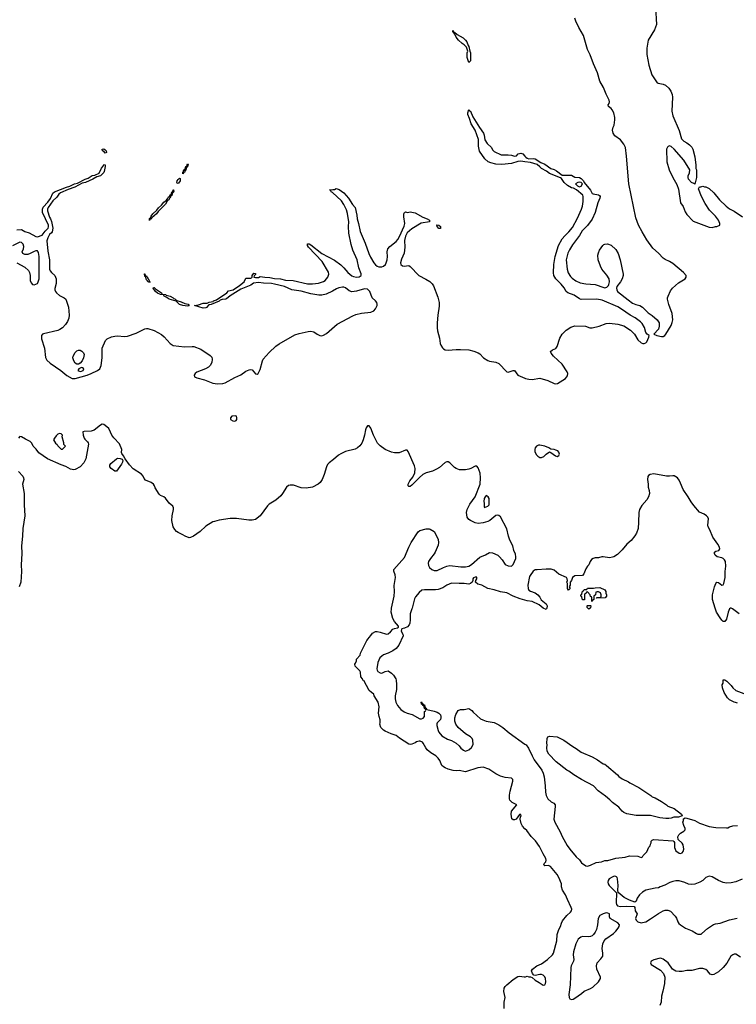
# Model space of a CAD drawing. Header units: inches. Extents: x 2293880 to 2522759, y 823965 to 1006879.
# Tile 323 of 325: x 2453607 to 2462675, y 914985 to 927450. Entities that reach past the tile are written whole.
import ezdxf

# ---------------------------------------------------------------- set-up
doc = ezdxf.new("R2010")
doc.units = ezdxf.units.IN
doc.header["$MEASUREMENT"] = 0
for name, color, linetype in [('C4951', 7, 'Continuous'), ('C4952', 7, 'Continuous'), ('C4961', 7, 'Continuous'), ('C4962', 7, 'Continuous')]:
    doc.layers.add(name, color=color, linetype=linetype)

msp = doc.modelspace()

# ---------------------------------------------------------------- linework, layer by layer
at = {"layer": 'C4951', "color": 5, "elevation": 40}
for points in [[(2460000, 917208), (2459970, 917238), (2459954, 917274), (2459939, 917330), (2459944, 917356), (2459953, 917370), (2459950, 917386), (2459930, 917388), (2459891, 917330), (2459870, 917319), (2459850, 917319), (2459834, 917334), (2459824, 917390), (2459829, 917430), (2459898, 917510), (2459840, 917540), (2459809, 917570), (2459806, 917586), (2459807, 917633), (2459815, 917685), (2459849, 917810), (2459849, 917830), (2459840, 917840), (2459830, 917849), (2459750, 917854), (2459690, 917873), (2459630, 917903), (2459543, 917963), (2459470, 917985), (2459403, 917977), (2459250, 917929), (2459170, 917943), (2459130, 917939), (2459090, 917944), (2459030, 917961), (2458990, 917977), (2458970, 917989), (2458950, 918009), (2458930, 918049), (2458924, 918070), (2458902, 918102), (2458871, 918131), (2458809, 918170), (2458765, 918205), (2458745, 918230), (2458714, 918290), (2458702, 918302), (2458676, 918316), (2458663, 918317), (2458630, 918309), (2458610, 918294), (2458570, 918277), (2458550, 918274), (2458530, 918279), (2458413, 918353), (2458370, 918389), (2458306, 918410), (2458230, 918442), (2458210, 918455), (2458175, 918490), (2458162, 918530), (2458169, 918550), (2458168, 918588), (2458155, 918630), (2458149, 918669), (2458157, 918750), (2458143, 918810), (2458093, 918890), (2458089, 918909), (2458058, 918930), (2458030, 918958), (2457962, 919082), (2457950, 919089), (2457945, 919105), (2457922, 919130), (2457918, 919190), (2457910, 919206), (2457850, 919266), (2457846, 919290), (2457856, 919304), (2457867, 919333), (2457868, 919352), (2457916, 919404), (2457918, 919430), (2457998, 919590), (2458018, 919610), (2458028, 919630), (2458050, 919652), (2458070, 919682), (2458110, 919705), (2458130, 919705), (2458170, 919698), (2458250, 919671), (2458270, 919676), (2458300, 919700), (2458328, 919732), (2458350, 919742), (2458388, 919750), (2458399, 919761), (2458399, 919770), (2458350, 919830), (2458329, 919870), (2458309, 919949), (2458310, 919990), (2458312, 920000)], [(2458573, 920000), (2458570, 919990), (2458548, 919930), (2458546, 919850), (2458542, 919810), (2458534, 919790), (2458515, 919765), (2458475, 919745), (2458444, 919736), (2458437, 919730), (2458436, 919710), (2458456, 919670), (2458459, 919650), (2458403, 919530), (2458370, 919489), (2458330, 919459), (2458270, 919430), (2458212, 919410), (2458188, 919392), (2458166, 919370), (2458139, 919310), (2458128, 919230), (2458130, 919214), (2458140, 919200), (2458170, 919182), (2458190, 919178), (2458230, 919196), (2458270, 919205), (2458310, 919178), (2458336, 919150), (2458365, 919105), (2458371, 919090), (2458375, 919035), (2458376, 918970), (2458357, 918890), (2458357, 918850), (2458367, 918810), (2458388, 918768), (2458430, 918716), (2458470, 918687), (2458510, 918671), (2458575, 918655), (2458670, 918599), (2458690, 918599), (2458713, 918607), (2458729, 918630), (2458728, 918692), (2458742, 918698), (2458746, 918710), (2458742, 918722), (2458728, 918728), (2458722, 918762), (2458710, 918766), (2458702, 918782), (2458690, 918786), (2458686, 918810), (2458690, 918814), (2458698, 918798), (2458714, 918790), (2458718, 918778), (2458730, 918774), (2458738, 918738), (2458750, 918734), (2458758, 918718), (2458850, 918696), (2458890, 918681), (2458911, 918671), (2458931, 918650), (2458938, 918630), (2458938, 918610), (2458931, 918590), (2458891, 918549), (2458885, 918535), (2458885, 918515), (2458901, 918450), (2458911, 918431), (2458950, 918385), (2459022, 918342), (2459070, 918325), (2459130, 918291), (2459170, 918256), (2459190, 918226), (2459223, 918203), (2459250, 918191), (2459270, 918196), (2459290, 918205), (2459323, 918237), (2459345, 918275), (2459343, 918330), (2459333, 918350), (2459313, 918370), (2459249, 918410), (2459154, 918490), (2459125, 918530), (2459115, 918570), (2459115, 918610), (2459126, 918654), (2459156, 918704), (2459183, 918717), (2459230, 918718), (2459290, 918731), (2459330, 918705), (2459345, 918685), (2459440, 918600), (2459466, 918586), (2459510, 918571), (2459610, 918551), (2459670, 918522), (2459719, 918490), (2459800, 918420), (2460000, 918280)], [(2459738, 914930), (2459736, 915010), (2459752, 915070), (2459734, 915145), (2459739, 915190), (2459750, 915210), (2459770, 915230), (2459850, 915300), (2459910, 915336), (2459930, 915339), (2459990, 915332), (2460000, 915332)]]:
    msp.add_lwpolyline(points, dxfattribs=at)
at = {"layer": 'C4952', "color": 5}
for points, elevation in [([(2459290, 926906), (2459269, 926970), (2459269, 927031), (2459278, 927050), (2459260, 927100), (2459233, 927133), (2459204, 927150), (2459161, 927190), (2459129, 927230), (2459117, 927257), (2459104, 927270), (2459106, 927286), (2459089, 927290), (2459088, 927312), (2459093, 927307), (2459093, 927293), (2459110, 927291), (2459143, 927263), (2459220, 927220), (2459250, 927191), (2459263, 927170), (2459282, 927122), (2459290, 927112), (2459302, 927050), (2459311, 927030), (2459311, 926930)], 40), ([(2454690, 925760), (2454677, 925777), (2454655, 925790), (2454649, 925810), (2454673, 925813), (2454690, 925804), (2454702, 925790), (2454707, 925770)], 40), ([(2455690, 925514), (2455684, 925516), (2455670, 925498), (2455670, 925518), (2455678, 925522), (2455677, 925530), (2455690, 925554), (2455700, 925560), (2455710, 925591), (2455723, 925597), (2455730, 925625), (2455739, 925619), (2455730, 925585), (2455718, 925582), (2455710, 925546), (2455700, 925540)], 40), ([(2455610, 925378), (2455601, 925381), (2455596, 925390), (2455598, 925410), (2455610, 925428), (2455630, 925442), (2455638, 925438), (2455639, 925430), (2455637, 925410), (2455630, 925397)], 40), ([(2455263, 924923), (2455252, 924928), (2455250, 924909), (2455250, 924931), (2455260, 924940), (2455270, 924963), (2455290, 924990), (2455340, 925040), (2455364, 925070), (2455399, 925101), (2455430, 925138), (2455459, 925161), (2455478, 925182), (2455490, 925207), (2455504, 925216), (2455510, 925231), (2455524, 925236), (2455530, 925265), (2455536, 925264), (2455535, 925270), (2455544, 925276), (2455550, 925295), (2455554, 925294), (2455555, 925275), (2455550, 925259), (2455542, 925258), (2455530, 925225), (2455520, 925220), (2455510, 925194), (2455506, 925194), (2455490, 925167), (2455479, 925161), (2455450, 925116), (2455359, 925021), (2455336, 924990), (2455279, 924941), (2455270, 924925)], 40), ([(2458910, 924805), (2458889, 924830), (2458887, 924853), (2458911, 924850), (2458930, 924831), (2458930, 924808)], 40), ([(2455205, 924205), (2455210, 924207), (2455222, 924182), (2455234, 924170), (2455253, 924130), (2455250, 924118), (2455247, 924127), (2455230, 924130), (2455224, 924144), (2455210, 924158), (2455197, 924197), (2455190, 924199), (2455187, 924233), (2455190, 924234), (2455192, 924230), (2455195, 924215)], 40), ([(2455730, 923825), (2455670, 923830), (2455630, 923846), (2455585, 923885), (2455499, 923910), (2455459, 923939), (2455434, 923950), (2455425, 923965), (2455390, 923970), (2455350, 923988), (2455324, 924010), (2455297, 924050), (2455301, 924059), (2455310, 924058), (2455323, 924043), (2455403, 923990), (2455403, 923983), (2455414, 923974), (2455450, 923970), (2455462, 923962), (2455510, 923950), (2455550, 923930), (2455559, 923919), (2455577, 923910), (2455581, 923901), (2455595, 923895), (2455650, 923880), (2455696, 923856), (2455738, 923850), (2455750, 923829)], 40), ([(2454350, 923090), (2454330, 923090), (2454310, 923101), (2454290, 923130), (2454279, 923170), (2454283, 923190), (2454310, 923238), (2454330, 923259), (2454350, 923268), (2454370, 923266), (2454394, 923254), (2454414, 923234), (2454423, 923210), (2454413, 923170), (2454397, 923130), (2454370, 923100)], 40), ([(2454390, 923045), (2454353, 923030), (2454341, 923010), (2454370, 922997), (2454390, 922999), (2454409, 923010), (2454417, 923030), (2454403, 923043)], 60), ([(2456333, 922433), (2456290, 922429), (2456276, 922410), (2456276, 922390), (2456302, 922370), (2456330, 922367), (2456345, 922375), (2456353, 922390), (2456354, 922410), (2456349, 922429)], 40), ([(2454110, 922209), (2454090, 922201), (2454070, 922183), (2454045, 922150), (2454036, 922130), (2454058, 922090), (2454082, 922070), (2454090, 922054), (2454130, 922014), (2454150, 922014), (2454186, 922050), (2454166, 922070), (2454166, 922094), (2454142, 922170), (2454148, 922190), (2454130, 922208)], 40), ([(2454830, 921734), (2454810, 921736), (2454763, 921770), (2454749, 921790), (2454749, 921811), (2454761, 921830), (2454830, 921892), (2454850, 921898), (2454876, 921896), (2454904, 921884), (2454911, 921871), (2454909, 921850), (2454896, 921824)], 40), ([(2459510, 921424), (2459496, 921410), (2459486, 921390), (2459481, 921350), (2459486, 921330), (2459484, 921284), (2459490, 921274), (2459510, 921282), (2459530, 921292), (2459548, 921310), (2459549, 921370), (2459547, 921390), (2459534, 921410)], 40)]:
    msp.add_lwpolyline(points, close=True, dxfattribs=dict(at, elevation=elevation))
at = {"layer": 'C4952', "color": 5, "elevation": 40}
for points in [[(2460000, 925650), (2459950, 925657), (2459910, 925655), (2459830, 925631), (2459710, 925616), (2459630, 925621), (2459570, 925636), (2459533, 925650), (2459493, 925690), (2459427, 925787), (2459414, 925850), (2459413, 925933), (2459370, 926050), (2459320, 926130), (2459300, 926200), (2459278, 926250), (2459278, 926270), (2459290, 926312), (2459298, 926298), (2459310, 926291), (2459341, 926221), (2459424, 926084), (2459475, 926015), (2459484, 925990), (2459491, 925930), (2459523, 925883), (2459576, 925830), (2459590, 925801), (2459610, 925783), (2459700, 925740), (2459790, 925741), (2459830, 925735), (2459870, 925721), (2459894, 925726), (2459915, 925750), (2459950, 925758), (2459975, 925750), (2460000, 925722)], [(2453570, 924790), (2453630, 924795), (2453670, 924767), (2453727, 924750), (2453810, 924705), (2453830, 924702), (2453890, 924724), (2453927, 924773), (2453966, 924810), (2453973, 924827), (2453970, 924850), (2453897, 925010), (2453893, 925050), (2453905, 925075), (2453961, 925139), (2453995, 925185), (2454026, 925254), (2454049, 925271), (2454199, 925330), (2454239, 925341), (2454299, 925370), (2454339, 925381), (2454434, 925430), (2454475, 925445), (2454524, 925476), (2454557, 925483), (2454613, 925507), (2454641, 925570), (2454663, 925597), (2454670, 925615), (2454690, 925614), (2454690, 925590), (2454677, 925530), (2454670, 925516), (2454630, 925472), (2454581, 925459), (2454531, 925429), (2454439, 925390), (2454399, 925381), (2454303, 925330), (2454218, 925302), (2454123, 925257), (2454101, 925239), (2454075, 925205), (2454025, 925155), (2453967, 925073), (2453960, 925050), (2453960, 925030), (2453982, 924950), (2453996, 924930), (2454010, 924895), (2454025, 924810), (2454017, 924763), (2454010, 924751), (2453983, 924730), (2453962, 924690), (2453952, 924650), (2453961, 924521), (2453982, 924410), (2453985, 924290), (2453992, 924270), (2454008, 924250), (2454052, 924210), (2454069, 924170), (2454070, 924110), (2454053, 924047), (2454053, 924030), (2454061, 924010), (2454073, 923990), (2454110, 923956), (2454170, 923927), (2454192, 923910), (2454224, 923810), (2454234, 923710), (2454227, 923670), (2454210, 923630), (2454185, 923590), (2454149, 923550), (2454114, 923526), (2454090, 923516), (2453906, 923474), (2453893, 923467), (2453882, 923450), (2453882, 923410), (2453922, 923290), (2453935, 923175), (2453950, 923139), (2453990, 923102), (2454128, 923010), (2454204, 922944), (2454269, 922909), (2454310, 922909), (2454460, 922950), (2454513, 922970), (2454591, 923010), (2454619, 923030), (2454631, 923049), (2454638, 923070), (2454651, 923170), (2454649, 923291), (2454692, 923388), (2454715, 923410), (2454770, 923435), (2454810, 923445), (2454850, 923447), (2454930, 923439), (2454970, 923445), (2455080, 923480), (2455190, 923535), (2455210, 923542), (2455230, 923542), (2455310, 923513), (2455403, 923463), (2455435, 923435), (2455510, 923352), (2455550, 923325), (2455690, 923307), (2455790, 923314), (2455812, 923312), (2455898, 923278), (2456019, 923199), (2456038, 923178), (2456044, 923150), (2456037, 923110), (2456018, 923070), (2455996, 923050), (2455957, 923030), (2455850, 922987), (2455827, 922970), (2455814, 922950), (2455820, 922930), (2455850, 922916), (2455944, 922890), (2456050, 922848), (2456110, 922839), (2456177, 922843), (2456207, 922853), (2456330, 922920), (2456406, 922954), (2456470, 923001), (2456510, 923018), (2456530, 923022), (2456550, 923015), (2456590, 922965), (2456610, 922962), (2456625, 922970), (2456650, 923023), (2456679, 923130), (2456688, 923150), (2456764, 923236), (2456850, 923316), (2456890, 923347), (2457090, 923460), (2457143, 923477), (2457257, 923503), (2457290, 923507), (2457330, 923499), (2457370, 923469), (2457406, 923450), (2457430, 923449), (2457450, 923454), (2457490, 923475), (2457625, 923595), (2457821, 923699), (2457862, 923718), (2457930, 923735), (2458050, 923746), (2458090, 923765), (2458110, 923790), (2458129, 923830), (2458130, 923850), (2458126, 923870), (2458111, 923891), (2458067, 923927), (2458039, 924010), (2458010, 924037), (2457970, 924041), (2457870, 924012), (2457810, 924005), (2457777, 924017), (2457730, 924055), (2457710, 924063), (2457690, 924063), (2457645, 924055), (2457616, 924044), (2457566, 924014), (2457484, 923976), (2457430, 923963), (2457390, 923961), (2457290, 923980), (2457167, 924013), (2457051, 924031), (2456959, 924070), (2456830, 924103), (2456791, 924111), (2456690, 924114), (2456630, 924122), (2456567, 924113), (2456531, 924089), (2456403, 924037), (2456268, 923952), (2456224, 923916), (2456210, 923910), (2456170, 923906), (2456143, 923897), (2456132, 923888), (2456030, 923843), (2456002, 923838), (2455970, 923805), (2455960, 923800), (2455930, 923798), (2455818, 923830), (2455870, 923838), (2455930, 923860), (2455978, 923862), (2456006, 923874), (2456056, 923884), (2456061, 923890), (2456097, 923903), (2456227, 923990), (2456250, 924016), (2456310, 924030), (2456390, 924084), (2456449, 924130), (2456470, 924176), (2456490, 924179), (2456530, 924176), (2456538, 924182), (2456549, 924190), (2456550, 924211), (2456570, 924241), (2456590, 924236), (2456590, 924222), (2456575, 924205), (2456571, 924190), (2456590, 924184), (2456630, 924188), (2456650, 924198), (2456710, 924189), (2456770, 924187), (2456830, 924175), (2456908, 924168), (2456970, 924152), (2457067, 924147), (2457250, 924107), (2457310, 924106), (2457386, 924114), (2457450, 924137), (2457471, 924150), (2457504, 924190), (2457519, 924230), (2457514, 924254), (2457434, 924390), (2457262, 924570), (2457249, 924590), (2457250, 924614), (2457270, 924611), (2457290, 924599), (2457428, 924488), (2457590, 924404), (2457670, 924348), (2457710, 924310), (2457760, 924250), (2457809, 924209), (2457830, 924198), (2457870, 924191), (2457904, 924196), (2457926, 924210), (2457929, 924231), (2457897, 924310), (2457876, 924410), (2457824, 924530), (2457803, 924603), (2457772, 924748), (2457768, 924830), (2457773, 924890), (2457755, 924995), (2457742, 925042), (2457710, 925110), (2457678, 925158), (2457564, 925264), (2457548, 925270), (2457546, 925286), (2457528, 925290), (2457530, 925294), (2457550, 925294), (2457570, 925302), (2457590, 925302), (2457610, 925311), (2457650, 925298), (2457710, 925256), (2457766, 925190), (2457818, 925110), (2457850, 925071), (2457875, 924975), (2457879, 924930), (2457896, 924870), (2457915, 924770), (2457979, 924619), (2458025, 924490), (2458045, 924445), (2458090, 924370), (2458110, 924345), (2458130, 924329), (2458150, 924321), (2458190, 924322), (2458210, 924330), (2458234, 924350), (2458246, 924370), (2458257, 924410), (2458262, 924450), (2458257, 924510), (2458266, 924550), (2458290, 924580), (2458370, 924642), (2458392, 924668), (2458414, 924706), (2458470, 924835), (2458481, 924870), (2458468, 924952), (2458468, 924992), (2458475, 925010), (2458490, 925017), (2458513, 925007), (2458550, 925016), (2458610, 925006), (2458710, 924951), (2458761, 924930), (2458791, 924910), (2458792, 924890), (2458688, 924872), (2458570, 924800), (2458510, 924750), (2458488, 924710), (2458476, 924655), (2458479, 924570), (2458474, 924494), (2458440, 924420), (2458425, 924370), (2458430, 924350), (2458450, 924334), (2458471, 924329), (2458530, 924336), (2458550, 924325), (2458658, 924210), (2458746, 924166), (2458796, 924136), (2458826, 924106), (2458842, 924082), (2458898, 923938), (2458915, 923870), (2458915, 923825), (2458896, 923710), (2458890, 923610), (2458890, 923550), (2458895, 923510), (2458918, 923418), (2458927, 923350), (2458934, 923330), (2458955, 923295), (2458970, 923281), (2458990, 923271), (2459030, 923266), (2459130, 923275), (2459186, 923274), (2459290, 923270), (2459355, 923255), (2459410, 923234), (2459430, 923221), (2459477, 923170), (2459530, 923135), (2459550, 923127), (2459630, 923114), (2459670, 923096), (2459770, 922993), (2459790, 922987), (2459850, 923008), (2459867, 923007), (2459909, 922950), (2460000, 922911)], [(2453571, 924371), (2453670, 924318), (2453716, 924276), (2453730, 924250), (2453739, 924210), (2453740, 924150), (2453750, 924117), (2453770, 924098), (2453790, 924095), (2453810, 924100), (2453830, 924112), (2453842, 924130), (2453854, 924170), (2453852, 924452), (2453844, 924504), (2453837, 924517), (2453830, 924524), (2453810, 924523), (2453790, 924517), (2453741, 924490), (2453710, 924478), (2453670, 924476), (2453648, 924488), (2453639, 924510), (2453655, 924550), (2453659, 924579), (2453650, 924609), (2453630, 924629), (2453610, 924633), (2453515, 924585)], [(2458312, 920000), (2458344, 920150), (2458349, 920210), (2458346, 920286), (2458361, 920390), (2458360, 920420), (2458343, 920470), (2458341, 920490), (2458478, 920642), (2458530, 920770), (2458562, 920830), (2458650, 920966), (2458670, 920981), (2458750, 921005), (2458790, 921004), (2458800, 921000), (2458850, 920970), (2458874, 920934), (2458904, 920870), (2458908, 920830), (2458902, 920798), (2458866, 920710), (2458853, 920687), (2458806, 920630), (2458782, 920590), (2458775, 920570), (2458778, 920538), (2458794, 920514), (2458823, 920490), (2458850, 920478), (2458890, 920476), (2458970, 920516), (2459010, 920530), (2459050, 920538), (2459190, 920523), (2459250, 920523), (2459290, 920533), (2459326, 920554), (2459430, 920647), (2459503, 920677), (2459550, 920705), (2459590, 920699), (2459656, 920670), (2459679, 920650), (2459711, 920610), (2459751, 920551), (2459790, 920535), (2459830, 920531), (2459850, 920553), (2459870, 920590), (2459883, 920630), (2459886, 920650), (2459882, 920682), (2459861, 920730), (2459848, 920790), (2459810, 920861), (2459791, 920910), (2459770, 921005), (2459690, 921158), (2459670, 921174), (2459650, 921177), (2459630, 921171), (2459554, 921110), (2459530, 921098), (2459470, 921078), (2459410, 921071), (2459370, 921078), (2459310, 921108), (2459290, 921124), (2459271, 921151), (2459263, 921183), (2459262, 921210), (2459271, 921250), (2459304, 921316), (2459371, 921410), (2459434, 921570), (2459439, 921650), (2459434, 921710), (2459410, 921775), (2459390, 921798), (2459370, 921797), (2459314, 921766), (2459290, 921758), (2459250, 921753), (2459173, 921753), (2459130, 921767), (2459110, 921781), (2459050, 921839), (2459030, 921851), (2459010, 921852), (2458990, 921842), (2458918, 921782), (2458881, 921759), (2458830, 921736), (2458750, 921713), (2458709, 921691), (2458666, 921654), (2458570, 921556), (2458550, 921541), (2458530, 921541), (2458521, 921550), (2458522, 921570), (2458542, 921610), (2458582, 921658), (2458605, 921715), (2458611, 921769), (2458601, 921801), (2458524, 921984), (2458510, 921998), (2458490, 922001), (2458410, 921968), (2458350, 921966), (2458310, 921975), (2458230, 922008), (2458170, 922054), (2458136, 922090), (2458083, 922190), (2458050, 922277), (2458030, 922308), (2458010, 922307), (2457990, 922281), (2457981, 922259), (2457972, 922190), (2457955, 922130), (2457936, 922090), (2457910, 922053), (2457881, 922030), (2457850, 922014), (2457730, 921983), (2457670, 921955), (2457642, 921938), (2457579, 921881), (2457522, 921838), (2457503, 921817), (2457489, 921791), (2457461, 921690), (2457435, 921630), (2457410, 921591), (2457385, 921570), (2457310, 921532), (2457230, 921519), (2457170, 921525), (2457070, 921556), (2457030, 921559), (2457010, 921553), (2456983, 921530), (2456934, 921450), (2456910, 921421), (2456850, 921367), (2456765, 921315), (2456744, 921296), (2456651, 921169), (2456590, 921124), (2456550, 921113), (2456506, 921114), (2456350, 921133), (2456270, 921134), (2456130, 921113), (2456070, 921099), (2456049, 921091), (2455963, 921037), (2455890, 920972), (2455805, 920910), (2455770, 920893), (2455750, 920892), (2455699, 920910), (2455669, 920930), (2455610, 920958), (2455590, 920970), (2455570, 920995), (2455550, 921030), (2455532, 921108), (2455537, 921170), (2455552, 921250), (2455551, 921271), (2455543, 921290), (2455500, 921330), (2455450, 921393), (2455430, 921409), (2455390, 921426), (2455370, 921445), (2455322, 921522), (2455314, 921550), (2455298, 921570), (2455270, 921590), (2455199, 921619), (2455180, 921640), (2455168, 921670), (2455150, 921696), (2455044, 921764), (2454996, 921816), (2454942, 921890), (2454922, 921930), (2454898, 921958), (2454894, 921970), (2454899, 922010), (2454870, 922082), (2454797, 922157), (2454772, 922192), (2454757, 922230), (2454733, 922273), (2454690, 922314), (2454670, 922325), (2454650, 922328), (2454630, 922317), (2454550, 922253), (2454510, 922242), (2454422, 922238), (2454406, 922234), (2454409, 922190), (2454424, 922150), (2454430, 922139), (2454465, 922105), (2454473, 922093), (2454477, 922077), (2454442, 921890), (2454420, 921840), (2454373, 921787), (2454310, 921754), (2454291, 921749), (2454250, 921761), (2454192, 921792), (2454130, 921813), (2453957, 921890), (2453848, 921968), (2453814, 922014), (2453778, 922050), (2453762, 922090), (2453741, 922110), (2453678, 922138), (2453630, 922168), (2453610, 922173), (2453590, 922154)], [(2453591, 921730), (2453647, 921670), (2453655, 921650), (2453657, 921630), (2453644, 921570), (2453664, 921450), (2453662, 921310), (2453672, 921168), (2453645, 921010), (2453642, 920910), (2453630, 920790), (2453635, 920690), (2453627, 920550), (2453630, 920466), (2453619, 920330), (2453601, 920270)], [(2460000, 920101), (2459940, 920120), (2459850, 920153), (2459770, 920193), (2459690, 920206), (2459610, 920232), (2459530, 920250), (2459454, 920290), (2459404, 920304), (2459376, 920330), (2459379, 920350), (2459392, 920370), (2459390, 920391), (2459370, 920394), (2459350, 920385), (2459339, 920370), (2459339, 920350), (2459331, 920330), (2459310, 920313), (2459290, 920305), (2459230, 920314), (2459170, 920312), (2459070, 920318), (2459011, 920290), (2458961, 920259), (2458904, 920236), (2458870, 920230), (2458730, 920232), (2458694, 920226), (2458660, 920200), (2458616, 920145), (2458602, 920118), (2458573, 920000)]]:
    msp.add_lwpolyline(points, dxfattribs=at)
at = {"layer": 'C4961', "color": 5, "elevation": 40}
for points in [[(2460278, 920000), (2460270, 919982), (2460230, 919999), (2460229, 920000)], [(2460824, 920000), (2460810, 919986), (2460796, 920000)], [(2462608, 920000), (2462601, 919999), (2462589, 919991), (2462572, 919948), (2462550, 919862), (2462531, 919829), (2462511, 919829), (2462490, 919849), (2462470, 919877), (2462426, 919950), (2462410, 919989), (2462407, 920000)], [(2462712, 919930), (2462627, 919990), (2462611, 920000)], [(2462690, 918798), (2462667, 918807), (2462650, 918808), (2462590, 918838), (2462565, 918865), (2462522, 918930), (2462502, 918990), (2462498, 919030), (2462508, 919050), (2462510, 919094), (2462530, 919094), (2462557, 919077), (2462610, 919022), (2462631, 918990), (2462670, 918956), (2462770, 918918)], [(2460000, 918280), (2460015, 918270), (2460046, 918226), (2460091, 918130), (2460119, 918079), (2460214, 917950), (2460231, 917910), (2460243, 917863), (2460257, 917750), (2460259, 917670), (2460268, 917628), (2460290, 917585), (2460331, 917550), (2460365, 917530), (2460381, 917510), (2460383, 917490), (2460366, 917330), (2460377, 917290), (2460448, 917168), (2460473, 917110), (2460536, 916996), (2460570, 916947), (2460650, 916850), (2460690, 916815), (2460717, 916777), (2460770, 916737), (2460790, 916734), (2460830, 916747), (2460902, 916778), (2460970, 916790), (2461010, 916805), (2461050, 916806), (2461150, 916835), (2461270, 916846), (2461325, 916865), (2461430, 916862), (2461470, 916845), (2461486, 916850), (2461498, 916870), (2461543, 916917), (2461570, 916974), (2461586, 916990), (2461588, 917012), (2461598, 917030), (2461598, 917050), (2461610, 917062), (2461629, 917071), (2461875, 917055), (2461885, 917045), (2461891, 917031), (2461893, 916970), (2461909, 916929), (2461950, 916899), (2461970, 916893), (2461990, 916901), (2462002, 916918), (2462011, 916949), (2462004, 917004), (2461990, 917026), (2461938, 917070), (2461935, 917105), (2461949, 917130), (2461969, 917150), (2462010, 917176), (2462026, 917194), (2462029, 917210), (2462010, 917250), (2461998, 917290), (2462006, 917310), (2462006, 917334), (2462030, 917344), (2462050, 917343), (2462150, 917311), (2462210, 917279), (2462330, 917234), (2462417, 917223), (2462550, 917217), (2462570, 917219), (2462590, 917231), (2462630, 917243), (2462690, 917250)], [(2460000, 915332), (2460007, 915333), (2460030, 915342), (2460050, 915334), (2460070, 915334), (2460090, 915325), (2460131, 915290), (2460182, 915262), (2460230, 915226), (2460250, 915231), (2460261, 915250), (2460266, 915270), (2460261, 915310), (2460250, 915332), (2460230, 915352), (2460210, 915361), (2460190, 915364), (2460130, 915349), (2460114, 915354), (2460094, 915374), (2460084, 915410), (2460097, 915430), (2460149, 915470), (2460210, 915499), (2460284, 915550), (2460350, 915610), (2460363, 915630), (2460403, 915790), (2460410, 915870), (2460428, 915932), (2460449, 915970), (2460461, 916010), (2460477, 916043), (2460529, 916110), (2460576, 916150), (2460589, 916170), (2460592, 916190), (2460587, 916210), (2460537, 916310), (2460514, 916370), (2460474, 916430), (2460463, 916470), (2460461, 916510), (2460431, 916591), (2460408, 916628), (2460322, 916730), (2460299, 916740), (2460250, 916739), (2460244, 916745), (2460241, 916750), (2460249, 916770), (2460265, 916790), (2460269, 916810), (2460265, 916830), (2460230, 916889), (2460183, 916983), (2460134, 917054), (2460079, 917110), (2460024, 917184), (2460000, 917208)], [(2462750, 916570), (2462670, 916535), (2462610, 916523), (2462550, 916517), (2462510, 916526), (2462450, 916552), (2462370, 916598), (2462330, 916607), (2462289, 916591), (2462250, 916553), (2462215, 916530), (2462150, 916504), (2462110, 916501), (2462070, 916505), (2462025, 916525), (2461950, 916546), (2461910, 916548), (2461870, 916541), (2461832, 916528), (2461770, 916492), (2461710, 916472), (2461690, 916460), (2461650, 916456), (2461530, 916430), (2461490, 916404), (2461452, 916370), (2461419, 916330), (2461408, 916292), (2461390, 916279), (2461325, 916305), (2461258, 916338), (2461182, 916402), (2461174, 916430), (2461182, 916490), (2461173, 916573), (2461169, 916590), (2461159, 916599), (2461150, 916604), (2461130, 916605), (2461104, 916596), (2461067, 916573), (2461053, 916550), (2461050, 916530), (2461054, 916510), (2461066, 916490), (2461157, 916397), (2461155, 916270), (2461158, 916250), (2461170, 916231), (2461210, 916224), (2461290, 916227), (2461384, 916224), (2461391, 916211), (2461396, 916170), (2461421, 916130), (2461398, 916070), (2461406, 916050), (2461431, 916030), (2461470, 916018), (2461490, 916019), (2461529, 916030), (2461590, 916065), (2461690, 916135), (2461750, 916169), (2461776, 916176), (2461810, 916176), (2461842, 916162), (2461900, 916100), (2461917, 916077), (2461934, 916030), (2461948, 916008), (2461970, 915989), (2462033, 915950), (2462116, 915916), (2462170, 915881), (2462190, 915874), (2462230, 915874), (2462240, 915880), (2462310, 915943), (2462386, 915994), (2462410, 916004), (2462470, 916013), (2462587, 916053), (2462685, 916075)], [(2462730, 915583), (2462670, 915618), (2462650, 915619), (2462630, 915612), (2462608, 915592), (2462556, 915504), (2462511, 915449), (2462450, 915396), (2462390, 915363), (2462370, 915358), (2462346, 915366), (2462310, 915410), (2462290, 915426), (2462250, 915440), (2462210, 915438), (2462112, 915412), (2462050, 915412), (2461990, 915398), (2461950, 915399), (2461910, 915406), (2461869, 915429), (2461811, 915511), (2461750, 915558), (2461730, 915566), (2461710, 915567), (2461631, 915549), (2461599, 915530), (2461589, 915510), (2461598, 915490), (2461715, 915415), (2461753, 915373), (2461769, 915330), (2461767, 915250), (2461747, 915153), (2461727, 915087), (2461724, 915010), (2461708, 914970)]]:
    msp.add_lwpolyline(points, dxfattribs=at)
for points in [[(2461945, 917355), (2461885, 917355), (2461850, 917343), (2461823, 917337), (2461782, 917338), (2461707, 917347), (2461590, 917375), (2461490, 917373), (2461470, 917377), (2461410, 917373), (2461290, 917396), (2461250, 917413), (2461229, 917430), (2461190, 917479), (2461110, 917539), (2461075, 917575), (2461019, 917620), (2460926, 917686), (2460870, 917749), (2460718, 917830), (2460618, 917890), (2460556, 917936), (2460529, 917949), (2460394, 918054), (2460302, 918150), (2460282, 918190), (2460278, 918230), (2460282, 918270), (2460278, 918290), (2460282, 918350), (2460288, 918370), (2460310, 918378), (2460410, 918371), (2460492, 918330), (2460608, 918248), (2460650, 918225), (2460710, 918178), (2460850, 918118), (2460920, 918080), (2460990, 918031), (2461010, 918025), (2461032, 918010), (2461170, 917891), (2461187, 917867), (2461230, 917838), (2461310, 917801), (2461327, 917787), (2461442, 917730), (2461592, 917630), (2461611, 917611), (2461650, 917598), (2461730, 917551), (2461791, 917511), (2461810, 917491), (2461890, 917462), (2461982, 917390), (2461992, 917370)], [(2461030, 916141), (2460989, 916131), (2460948, 916110), (2460929, 916071), (2460920, 915990), (2460906, 915930), (2460890, 915896), (2460870, 915868), (2460850, 915851), (2460830, 915842), (2460810, 915838), (2460730, 915841), (2460706, 915834), (2460672, 915808), (2460643, 915750), (2460614, 915650), (2460612, 915610), (2460619, 915550), (2460616, 915530), (2460587, 915473), (2460581, 915450), (2460573, 915230), (2460554, 915110), (2460558, 915070), (2460570, 915054), (2460590, 915046), (2460610, 915050), (2460630, 915063), (2460718, 915122), (2460750, 915150), (2460830, 915184), (2460858, 915202), (2460930, 915270), (2460955, 915310), (2460957, 915330), (2460911, 915429), (2460904, 915470), (2460915, 915510), (2460960, 915560), (2460984, 915596), (2460988, 915630), (2460979, 915690), (2460985, 915750), (2461005, 915790), (2461025, 915815), (2461119, 915881), (2461150, 915910), (2461181, 915950), (2461192, 915970), (2461195, 915990), (2461176, 916016), (2461077, 916070), (2461069, 916090), (2461069, 916130), (2461050, 916140)]]:
    msp.add_lwpolyline(points, close=True, dxfattribs=at)
at = {"layer": 'C4962', "color": 5, "elevation": 40}
for points in [[(2461652, 927610), (2461665, 927390), (2461640, 927320), (2461559, 927190), (2461541, 927090), (2461542, 927010), (2461570, 926872), (2461608, 926750), (2461672, 926652), (2461685, 926645), (2461750, 926633), (2461780, 926620), (2461823, 926583), (2461846, 926546), (2461862, 926502), (2461868, 926468), (2461861, 926290), (2461870, 926231), (2461950, 926045), (2461983, 925943), (2462010, 925911), (2462051, 925890), (2462084, 925864), (2462114, 925834), (2462126, 925810), (2462150, 925714), (2462165, 925610), (2462165, 925565), (2462171, 925550), (2462172, 925490), (2462172, 925450), (2462150, 925366), (2462138, 925378), (2462110, 925388), (2462069, 925430), (2462064, 925450), (2462065, 925475), (2462082, 925510), (2462088, 925550), (2462012, 925672), (2461890, 925810), (2461850, 925844), (2461830, 925853), (2461814, 925846), (2461804, 925836), (2461793, 925810), (2461796, 925650), (2461824, 925550), (2461872, 925450), (2461923, 925363), (2461944, 925304), (2461969, 925130), (2462004, 925084), (2462030, 925019), (2462050, 924982), (2462130, 924901), (2462330, 924824), (2462370, 924821), (2462410, 924832), (2462430, 924832), (2462466, 924850), (2462468, 924870), (2462449, 924910), (2462410, 924962), (2462337, 925037), (2462281, 925121), (2462233, 925210), (2462198, 925310), (2462208, 925332), (2462227, 925333), (2462250, 925342), (2462273, 925333), (2462290, 925332), (2462330, 925312), (2462390, 925258), (2462461, 925170), (2462545, 925090), (2462590, 925056), (2462650, 925027), (2462755, 924955)], [(2460000, 925722), (2460011, 925710), (2460030, 925695), (2460050, 925690), (2460110, 925692), (2460130, 925688), (2460202, 925642), (2460250, 925620), (2460326, 925566), (2460370, 925553), (2460398, 925538), (2460470, 925481), (2460577, 925483), (2460590, 925481), (2460630, 925456), (2460689, 925451), (2460710, 925441), (2460742, 925410), (2460751, 925390), (2460831, 925290), (2460851, 925251), (2460864, 925244), (2460930, 925232), (2460943, 925223), (2460952, 925210), (2460950, 925190), (2460922, 925130), (2460890, 925007), (2460850, 924923), (2460790, 924844), (2460725, 924775), (2460690, 924719), (2460601, 924599), (2460563, 924537), (2460544, 924496), (2460523, 924410), (2460533, 924290), (2460546, 924246), (2460578, 924198), (2460599, 924179), (2460645, 924145), (2460700, 924120), (2460770, 924107), (2460890, 924097), (2460999, 924059), (2461010, 924057), (2461036, 924064), (2461057, 924083), (2461063, 924097), (2461071, 924130), (2461067, 924167), (2461037, 924217), (2460975, 924290), (2460955, 924330), (2460926, 924410), (2460923, 924470), (2460930, 924499), (2460946, 924530), (2460987, 924593), (2460998, 924602), (2461010, 924610), (2461047, 924613), (2461090, 924594), (2461150, 924539), (2461179, 924490), (2461204, 924410), (2461243, 924230), (2461243, 924210), (2461230, 924167), (2461210, 924132), (2461163, 924070), (2461160, 924050), (2461163, 924030), (2461172, 924010), (2461305, 923905), (2461363, 923863), (2461404, 923844), (2461456, 923830), (2461490, 923811), (2461560, 923740), (2461610, 923704), (2461672, 923650), (2461697, 923610), (2461698, 923570), (2461690, 923530), (2461630, 923470), (2461670, 923453), (2461730, 923438), (2461750, 923438), (2461771, 923450), (2461784, 923470), (2461850, 923578), (2461865, 923615), (2461872, 923650), (2461865, 923730), (2461823, 923843), (2461805, 923910), (2461805, 923930), (2461812, 923950), (2461844, 924016), (2461868, 924052), (2461942, 924118), (2462030, 924170), (2462042, 924190), (2462040, 924210), (2462009, 924250), (2461870, 924362), (2461830, 924388), (2461773, 924413), (2461749, 924429), (2461690, 924492), (2461618, 924558), (2461544, 924664), (2461484, 924764), (2461438, 924850), (2461402, 924942), (2461317, 925370), (2461284, 925724), (2461271, 925830), (2461250, 925872), (2461210, 925928), (2461140, 925980), (2461115, 926015), (2461107, 926050), (2461116, 926090), (2461130, 926116), (2461136, 926184), (2461136, 926210), (2461124, 926270), (2461106, 926310), (2461090, 926327), (2461056, 926350), (2461053, 926370), (2461067, 926390), (2461071, 926409), (2461065, 926430), (2461027, 926507), (2460993, 926590), (2460948, 926670), (2460918, 926778), (2460866, 926890), (2460826, 927006), (2460791, 927071), (2460740, 927250), (2460683, 927350), (2460644, 927430), (2460632, 927470)], [(2460000, 922911), (2460007, 922907), (2460050, 922898), (2460090, 922895), (2460190, 922910), (2460290, 922883), (2460370, 922846), (2460390, 922841), (2460414, 922846), (2460512, 922908), (2460539, 922941), (2460544, 922970), (2460535, 922990), (2460470, 923090), (2460361, 923190), (2460331, 923230), (2460325, 923250), (2460350, 923271), (2460393, 923287), (2460410, 923312), (2460443, 923417), (2460471, 923469), (2460520, 923520), (2460581, 923559), (2460630, 923572), (2460768, 923568), (2460822, 923550), (2460850, 923547), (2460941, 923570), (2461030, 923605), (2461070, 923606), (2461176, 923596), (2461253, 923573), (2461338, 923518), (2461387, 923467), (2461430, 923397), (2461470, 923359), (2461491, 923349), (2461510, 923349), (2461530, 923358), (2461542, 923370), (2461569, 923429), (2461572, 923450), (2461547, 923467), (2461532, 923490), (2461512, 923552), (2461484, 923604), (2461464, 923624), (2461397, 923677), (2461330, 923707), (2461224, 923784), (2461175, 923815), (2460979, 923899), (2460910, 923910), (2460710, 923909), (2460690, 923914), (2460623, 923963), (2460544, 923990), (2460522, 924010), (2460495, 924055), (2460460, 924100), (2460393, 924170), (2460367, 924210), (2460363, 924243), (2460367, 924350), (2460381, 924450), (2460427, 924590), (2460470, 924674), (2460505, 924715), (2460557, 924763), (2460601, 924819), (2460664, 924936), (2460715, 925050), (2460727, 925090), (2460736, 925150), (2460739, 925210), (2460735, 925230), (2460654, 925294), (2460615, 925315), (2460590, 925322), (2460541, 925350), (2460497, 925390), (2460461, 925441), (2460449, 925449), (2460310, 925504), (2460272, 925532), (2460210, 925567), (2460190, 925589), (2460156, 925616), (2460070, 925641), (2460000, 925650)], [(2462407, 920000), (2462376, 920110), (2462376, 920170), (2462401, 920270), (2462416, 920310), (2462430, 920330), (2462450, 920326), (2462490, 920290), (2462510, 920295), (2462516, 920310), (2462533, 920387), (2462535, 920465), (2462543, 920530), (2462537, 920590), (2462527, 920610), (2462510, 920627), (2462490, 920636), (2462434, 920650), (2462406, 920670), (2462399, 920690), (2462401, 920710), (2462418, 920722), (2462453, 920730), (2462467, 920750), (2462464, 920770), (2462443, 920810), (2462379, 920899), (2462339, 920990), (2462318, 921030), (2462316, 921050), (2462325, 921130), (2462316, 921150), (2462297, 921170), (2462270, 921188), (2462210, 921216), (2462138, 921298), (2462105, 921345), (2462067, 921410), (2462002, 921502), (2461970, 921584), (2461950, 921622), (2461930, 921650), (2461890, 921673), (2461870, 921677), (2461830, 921670), (2461790, 921670), (2461630, 921702), (2461586, 921694), (2461562, 921678), (2461555, 921665), (2461553, 921630), (2461560, 921570), (2461559, 921530), (2461573, 921490), (2461576, 921450), (2461563, 921410), (2461543, 921370), (2461481, 921299), (2461451, 921250), (2461442, 921210), (2461439, 921090), (2461432, 921010), (2461411, 920949), (2461390, 920914), (2461343, 920857), (2461289, 920811), (2461230, 920739), (2461170, 920681), (2461127, 920650), (2461110, 920644), (2461070, 920639), (2460990, 920650), (2460972, 920648), (2460930, 920638), (2460890, 920638), (2460865, 920630), (2460843, 920617), (2460826, 920590), (2460811, 920550), (2460791, 920530), (2460770, 920499), (2460745, 920435), (2460730, 920415), (2460632, 920410), (2460601, 920390), (2460591, 920350), (2460572, 920330), (2460572, 920292), (2460562, 920270), (2460571, 920249), (2460553, 920227), (2460538, 920250), (2460538, 920310), (2460529, 920330), (2460538, 920350), (2460535, 920370), (2460525, 920390), (2460429, 920430), (2460370, 920481), (2460332, 920492), (2460270, 920495), (2460153, 920487), (2460130, 920483), (2460106, 920470), (2460065, 920415), (2460060, 920400), (2460037, 920290), (2460041, 920250), (2460049, 920229), (2460070, 920214), (2460130, 920195), (2460165, 920170), (2460190, 920138), (2460206, 920106), (2460270, 920053), (2460281, 920030), (2460279, 920001), (2460278, 920000)], [(2460229, 920000), (2460181, 920041), (2460090, 920083), (2460027, 920093), (2460000, 920101)], [(2460796, 920000), (2460786, 920010), (2460786, 920030), (2460790, 920034), (2460830, 920034), (2460834, 920030), (2460830, 920006), (2460824, 920000)], [(2462611, 920000), (2462610, 920000), (2462608, 920000)]]:
    msp.add_lwpolyline(points, dxfattribs=at)
for points in [[(2460686, 925394), (2460670, 925389), (2460642, 925370), (2460665, 925345), (2460690, 925335), (2460710, 925341), (2460729, 925370), (2460722, 925382), (2460710, 925389)], [(2460190, 922065), (2460170, 922064), (2460148, 922052), (2460131, 922030), (2460125, 922010), (2460125, 921985), (2460144, 921944), (2460162, 921922), (2460189, 921909), (2460210, 921907), (2460241, 921919), (2460270, 921950), (2460310, 921979), (2460330, 921971), (2460387, 921927), (2460410, 921919), (2460430, 921931), (2460437, 921950), (2460430, 921974), (2460415, 921990), (2460390, 922002), (2460370, 922009), (2460330, 922012), (2460304, 922030), (2460253, 922050)], [(2460907, 920127), (2460910, 920134), (2460950, 920134), (2460962, 920138), (2460966, 920150), (2460966, 920170), (2460955, 920195), (2460930, 920208), (2460913, 920207), (2460898, 920202), (2460892, 920168), (2460874, 920150), (2460874, 920110), (2460858, 920102), (2460850, 920086), (2460846, 920090), (2460846, 920130), (2460842, 920142), (2460828, 920148), (2460826, 920170), (2460790, 920206), (2460778, 920202), (2460774, 920190), (2460758, 920182), (2460754, 920170), (2460753, 920107), (2460727, 920107), (2460722, 920142), (2460706, 920150), (2460706, 920170), (2460722, 920178), (2460730, 920214), (2460742, 920218), (2460750, 920234), (2460782, 920238), (2460790, 920252), (2460870, 920252), (2460890, 920258), (2460950, 920262), (2461011, 920231), (2461022, 920210), (2461022, 920190), (2461032, 920170), (2461034, 920150), (2461014, 920130)]]:
    msp.add_lwpolyline(points, close=True, dxfattribs=at)

doc.saveas('drawing.dxf')
